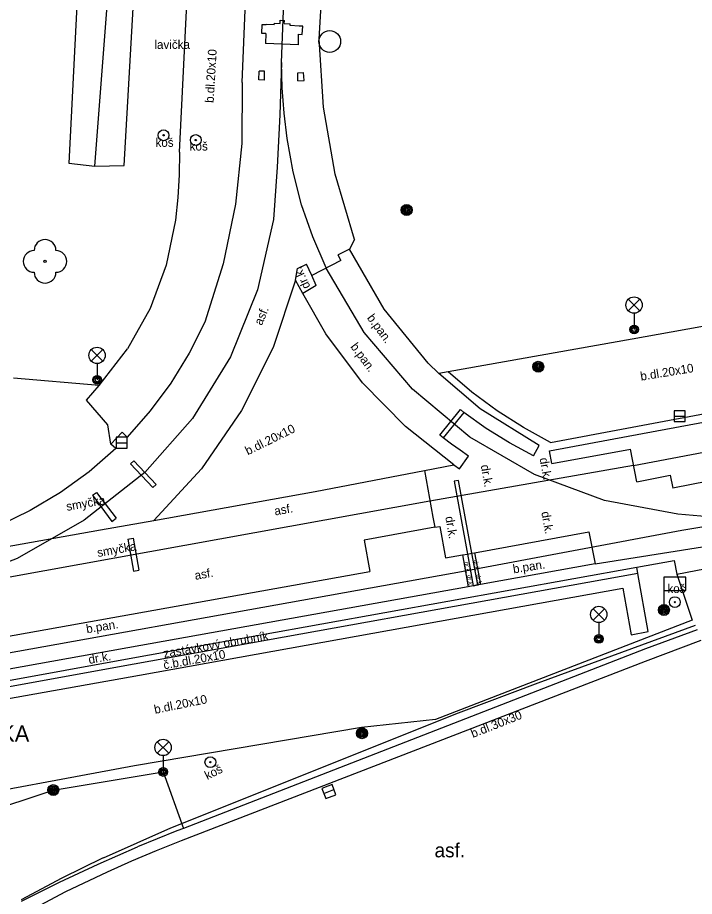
# Model space of a CAD drawing. Extents: x -600309 to -598967, y -1161267 to -1160292.
# Drawn here: x -599204.31 to -599173.24, y -1161199.63 to -1161159.27 of the extents above; entities that cross this region are included whole.
import ezdxf

# ---------------------------------------------------------------- set-up
doc = ezdxf.new("R2010")
doc.units = 0
for name, color, linetype in [('Level 10', 7, 'Continuous'), ('Level 11', 7, 'Continuous'), ('Level 13', 7, 'Continuous'), ('Level 22', 7, 'Continuous'), ('Level 23', 7, 'Continuous'), ('Level 24', 7, 'Continuous'), ('Level 25', 7, 'Continuous'), ('Level 27', 7, 'Continuous'), ('Level 33', 7, 'Continuous'), ('Level 34', 7, 'Continuous'), ('Level 40', 7, 'Continuous'), ('Level 41', 7, 'Continuous'), ('Level 42', 7, 'Continuous'), ('Level 9', 7, 'Continuous')]:
    doc.layers.add(name, color=color, linetype=linetype)

msp = doc.modelspace()

# ---------------------------------------------------------------- linework, layer by layer
at = {"layer": 'Level 10'}
for points in [[(-599194, -1161162.26), (-599193.77, -1161156.68)], [(-599190.46, -1161160.26), (-599190.29, -1161157.14)], [(-599188.85, -1161169.47), (-599189.73, -1161166.47), (-599190.27, -1161163.39), (-599190.46, -1161160.26)], [(-599194, -1161162.26), (-599194.02, -1161165.06), (-599194.31, -1161167.84), (-599194.88, -1161170.59), (-599195.72, -1161173.26)], [(-599188.85, -1161169.47), (-599189.07, -1161169.91)], [(-599185.46, -1161175.14), (-599187.48, -1161172.67), (-599189.07, -1161169.91)], [(-599191.56, -1161171.34), (-599192.58, -1161174.42)], [(-599184.29, -1161179.82), (-599186.5, -1161178.06), (-599188.47, -1161176.05), (-599190.16, -1161173.79), (-599191.22, -1161171.94), (-599191.56, -1161171.34)], [(-599195.72, -1161173.26), (-599196.43, -1161174.69), (-599197.27, -1161176.06), (-599198.22, -1161177.34), (-599199.28, -1161178.54)], [(-599192.58, -1161174.42), (-599194.03, -1161177.32)], [(-599184.98, -1161175.62), (-599185.46, -1161175.14)], [(-599184.55, -1161175.55), (-599184.98, -1161175.62)], [(-599179.84, -1161178.79), (-599181.09, -1161178.1), (-599182.3, -1161177.33), (-599183.46, -1161176.48), (-599184.55, -1161175.55)], [(-599176.35, -1161178.13), (-599166.95, -1161176.37)], [(-599194.03, -1161177.32), (-599195.86, -1161179.99), (-599198.06, -1161182.37)], [(-599179.84, -1161178.79), (-599176.35, -1161178.13)], [(-599199.8, -1161179.06), (-599200.03, -1161178.86), (-599199.51, -1161178.32), (-599199.28, -1161178.54)], [(-599199.8, -1161179.06), (-599201.03, -1161180.13), (-599202.34, -1161181.08), (-599203.73, -1161181.91), (-599205.18, -1161182.61)], [(-599198.06, -1161182.37), (-599190.65, -1161181.04), (-599185.63, -1161180.08), (-599184.29, -1161179.82)], [(-599174.05, -1161184.83), (-599161.67, -1161182.45)], [(-599218.45, -1161192.21), (-599217.5, -1161192.04), (-599199.02, -1161188.68), (-599175.89, -1161184.51), (-599174.17, -1161184.2)], [(-599174.17, -1161184.2), (-599174.05, -1161184.83)], [(-599175.48, -1161188.83), (-599172.93, -1161187.86)], [(-599196.79, -1161197.07), (-599175.48, -1161188.83)], [(-599197.93, -1161197.53), (-599196.79, -1161197.07)], [(-599200.19, -1161198.5), (-599199.06, -1161198), (-599197.93, -1161197.53)], [(-599203.96, -1161200.4), (-599202.09, -1161199.41), (-599200.19, -1161198.5)]]:
    msp.add_lwpolyline(points, dxfattribs=at)
at = {"layer": 'Level 11'}
for points in [[(-599201.4699, -1161156.28), (-599201.96, -1161165.96), (-599200.76, -1161166.1), (-599199.4099, -1161166.07), (-599198.86, -1161156.42)], [(-599196.88, -1161165.46), (-599196.48, -1161157.38)], [(-599193.1, -1161160), (-599193.08, -1161159.59)], [(-599193.08, -1161159.59), (-599192.9, -1161159.59)], [(-599192.53, -1161159.61), (-599192.9, -1161159.59)], [(-599192.53, -1161159.61), (-599192.52, -1161159.53)], [(-599192.52, -1161159.53), (-599192.25, -1161159.54)], [(-599192.52, -1161159.53), (-599192.25, -1161159.54)], [(-599192.25, -1161159.39), (-599192.06, -1161159.4)], [(-599192.25, -1161159.54), (-599192.25, -1161159.39)], [(-599192.07, -1161159.55), (-599192.06, -1161159.4)], [(-599192.07, -1161159.55), (-599191.8, -1161159.56)], [(-599191.8, -1161159.64), (-599191.8, -1161159.56)], [(-599192.92, -1161160), (-599193.1, -1161160)], [(-599192.92, -1161160), (-599192.93, -1161160.47)], [(-599191.39, -1161159.66), (-599191.8, -1161159.64)], [(-599191.42, -1161160.53), (-599191.41, -1161160.04)], [(-599191.41, -1161160.04), (-599191.24, -1161160.05)], [(-599191.22, -1161159.67), (-599191.39, -1161159.66)], [(-599191.24, -1161160.05), (-599191.22, -1161159.67)], [(-599191.42, -1161160.53), (-599192.93, -1161160.47)], [(-599193.24, -1161162.13), (-599193.22, -1161161.73)], [(-599192.97, -1161161.74), (-599193.22, -1161161.73)], [(-599192.98, -1161162.14), (-599192.97, -1161161.74)], [(-599191.45, -1161161.81), (-599191.19, -1161161.79)], [(-599191.44, -1161162.18), (-599191.45, -1161161.81)], [(-599191.15, -1161162.16), (-599191.19, -1161161.79)], [(-599192.98, -1161162.14), (-599193.24, -1161162.13)], [(-599191.44, -1161162.18), (-599191.15, -1161162.16)], [(-599196.88, -1161165.46), (-599196.89, -1161166.5), (-599196.95, -1161167.54), (-599197.06, -1161168.57)], [(-599197.06, -1161168.57), (-599197.49, -1161170.65), (-599198.23, -1161172.64), (-599199.26, -1161174.49)], [(-599189.07, -1161169.91), (-599189.59, -1161170.17)], [(-599189.47, -1161170.43), (-599190.81, -1161171.12)], [(-599189.47, -1161170.43), (-599189.59, -1161170.17)], [(-599191.56, -1161171.34), (-599191.46, -1161170.79)], [(-599191.46, -1161170.79), (-599191.05, -1161170.6)], [(-599190.81, -1161171.12), (-599191.05, -1161170.6)], [(-599190.6, -1161171.58), (-599190.81, -1161171.12)], [(-599190.6, -1161171.58), (-599191.22, -1161171.94)], [(-599164.25, -1161171.92), (-599176.1, -1161174.04)], [(-599176.1, -1161174.04), (-599184.55, -1161175.55)], [(-599200.56, -1161176.17), (-599199.26, -1161174.49)], [(-599180.37, -1161178.93), (-599183.07, -1161177.24), (-599184.98, -1161175.62)], [(-599200.56, -1161176.17), (-599204.49, -1161175.84)], [(-599200.03, -1161178.86), (-599200.17, -1161177.97), (-599201.15, -1161176.85), (-599200.56, -1161176.17)], [(-599176.28, -1161178.5), (-599167.22, -1161176.82)], [(-599180.62, -1161179.4), (-599181.73, -1161178.81), (-599182.8, -1161178.14), (-599183.83, -1161177.41)], [(-599183.61, -1161179.41), (-599184, -1161179.14), (-599184.39, -1161178.86), (-599184.77, -1161178.57)], [(-599179.9, -1161179.17), (-599176.28, -1161178.5)], [(-599180.62, -1161179.4), (-599180.37, -1161178.93)], [(-599184.03, -1161180), (-599183.61, -1161179.41)], [(-599179.79, -1161179.76), (-599179.9, -1161179.17)], [(-599179.79, -1161179.76), (-599176.17, -1161179.09)], [(-599175.88, -1161180.59), (-599176.17, -1161179.09)], [(-599166.12, -1161179.29), (-599174.23, -1161180.88)], [(-599184.29, -1161179.82), (-599184.03, -1161180)], [(-599185.63, -1161180.08), (-599185.25, -1161182.21), (-599185.16, -1161182.68), (-599188.4, -1161183.27)], [(-599175.88, -1161180.59), (-599174.35, -1161180.29)], [(-599174.35, -1161180.29), (-599174.23, -1161180.88)], [(-599200.87, -1161181.21), (-599200.68, -1161181.08)], [(-599200.87, -1161181.21), (-599199.98, -1161182.41)], [(-599200.68, -1161181.08), (-599199.79, -1161182.27)], [(-599204.96, -1161183.59), (-599200.5, -1161182.8), (-599198.06, -1161182.37)], [(-599199.98, -1161182.41), (-599199.79, -1161182.27)], [(-599185.16, -1161182.68), (-599184.93, -1161182.64)], [(-599184.93, -1161182.64), (-599184.67, -1161184.09)], [(-599177.8, -1161184.36), (-599166.39, -1161182.56)], [(-599183.46, -1161183.87), (-599183.33, -1161183.85), (-599178.09, -1161182.89)], [(-599178.09, -1161182.89), (-599177.8, -1161184.36)], [(-599199.25, -1161183.23), (-599199, -1161183.18)], [(-599199.25, -1161183.23), (-599198.99, -1161184.7)], [(-599199, -1161183.18), (-599198.74, -1161184.65)], [(-599188.4, -1161183.27), (-599188.14, -1161184.71)], [(-599183.33, -1161183.85), (-599183.06, -1161185.31)], [(-599184.67, -1161184.09), (-599183.89, -1161183.95), (-599183.66, -1161183.91)], [(-599183.89, -1161183.95), (-599183.63, -1161185.41)], [(-599183.66, -1161183.91), (-599183.46, -1161183.87)], [(-599177.8, -1161184.36), (-599183.06, -1161185.31), (-599183.19, -1161185.33), (-599183.39, -1161185.37), (-599183.63, -1161185.41), (-599199.25, -1161188.22), (-599212.29, -1161190.56)], [(-599198.99, -1161184.7), (-599198.74, -1161184.65)], [(-599175.36, -1161187.47), (-599175.84, -1161184.8), (-599175.89, -1161184.51)], [(-599212.34, -1161189.05), (-599188.14, -1161184.71)], [(-599175.84, -1161184.8), (-599198.96, -1161188.97)], [(-599174.05, -1161184.83), (-599173.34, -1161186.94)], [(-599218.37, -1161192.98), (-599198.72, -1161189.48), (-599176.53, -1161185.48), (-599176.14, -1161187.62), (-599175.36, -1161187.47)], [(-599173.34, -1161186.94), (-599185.13, -1161191.51)], [(-599173.11, -1161187.39), (-599175.48, -1161188.27)], [(-599175.48, -1161188.27), (-599196.7, -1161196.51), (-599197, -1161196.63)], [(-599198.96, -1161188.97), (-599218.43, -1161192.51)], [(-599185.13, -1161191.51), (-599188.53, -1161191.88)], [(-599188.53, -1161191.88), (-599198.95, -1161193.64)], [(-599198.95, -1161193.64), (-599217.35, -1161197.07)], [(-599197, -1161196.63), (-599198.81, -1161197.36)], [(-599204.13, -1161199.85), (-599202.38, -1161198.98), (-599200.61, -1161198.15), (-599198.81, -1161197.36)]]:
    msp.add_lwpolyline(points, dxfattribs=at)
at = {"layer": 'Level 13'}
for points in [[(-599200.76, -1161166.1), (-599200.02, -1161156.33)], [(-599192.2, -1161161.34), (-599192.02, -1161156.96)], [(-599192.2, -1161161.34), (-599192.27, -1161163.74), (-599192.39, -1161166.15), (-599192.57, -1161168.55)], [(-599192.08, -1161163.67), (-599192.17, -1161162.5), (-599192.2, -1161161.34)], [(-599191.94, -1161164.82), (-599192.08, -1161163.67)], [(-599190.76, -1161169.34), (-599191.27, -1161167.87), (-599191.66, -1161166.36), (-599191.94, -1161164.82)], [(-599192.57, -1161168.55), (-599193.29, -1161171.78), (-599194.54, -1161174.86)], [(-599190.14, -1161170.77), (-599190.76, -1161169.34)], [(-599183.55, -1161178.54), (-599186.18, -1161176.34), (-599188.4, -1161173.73), (-599190.14, -1161170.78)], [(-599194.54, -1161174.86), (-599196.28, -1161177.68), (-599198.47, -1161180.17)], [(-599176.03, -1161179.84), (-599166.59, -1161178.05)], [(-599180.58, -1161180.26), (-599183.55, -1161178.54)], [(-599176.03, -1161179.84), (-599185.38, -1161181.48), (-599211.11, -1161186.14), (-599222.22, -1161188.17), (-599231.95, -1161189.91), (-599245.73, -1161192.37), (-599252.16, -1161193.54), (-599253.22, -1161193.73), (-599269.67, -1161197)], [(-599198.47, -1161180.17), (-599201.25, -1161182.36), (-599204.33, -1161184.11), (-599207.64, -1161185.38), (-599211.11, -1161186.14)], [(-599174, -1161182.08), (-599177.37, -1161181.45), (-599180.58, -1161180.26)], [(-599173.82, -1161182.81), (-599169.81, -1161182.14), (-599164.4, -1161181.22)], [(-599170.85, -1161182.2), (-599171.91, -1161182.21), (-599172.95, -1161182.17), (-599174, -1161182.08)], [(-599254.02, -1161197.32), (-599251.59, -1161196.88), (-599245.38, -1161195.76), (-599235.26, -1161193.96), (-599218.74, -1161190.97), (-599212.41, -1161189.82), (-599183.76, -1161184.68), (-599173.82, -1161182.81)]]:
    msp.add_lwpolyline(points, dxfattribs=at)
at = {"layer": 'Level 22'}
msp.add_circle((-599203.05, -1161170.47), 0.05, dxfattribs=at)
for centre, start, end in [((-599203.05, -1161169.97), 0, 180), ((-599203.55, -1161170.47), 90, 270), ((-599202.55, -1161170.47), 270, 90), ((-599203.05, -1161170.97), 180, 0)]:
    msp.add_arc(centre, 0.5, start, end, dxfattribs=at)
at = {"layer": 'Level 23'}
msp.add_lwpolyline([(-599225.61, -1161199.9), (-599222.48, -1161201.33), (-599202.67, -1161194.75), (-599197.63, -1161193.92), (-599196.7, -1161196.51)], dxfattribs=at)
at = {"layer": 'Level 24'}
for points in [[(-599184.92, -1161178.45), (-599183.98, -1161177.28)], [(-599183.98, -1161177.28), (-599183.83, -1161177.41)], [(-599183.83, -1161177.41), (-599184.77, -1161178.57)], [(-599184.77, -1161178.57), (-599184.92, -1161178.45)], [(-599199.12, -1161179.77), (-599198.98, -1161179.63)], [(-599198.1, -1161180.85), (-599199.12, -1161179.77)], [(-599198.98, -1161179.63), (-599197.95, -1161180.71)], [(-599184.07, -1161180.53), (-599184.27, -1161180.56)], [(-599184.27, -1161180.56), (-599183.66, -1161183.91)], [(-599183.46, -1161183.87), (-599184.07, -1161180.53)], [(-599197.95, -1161180.71), (-599198.1, -1161180.85)], [(-599183.66, -1161183.91), (-599183.39, -1161185.37)], [(-599183.39, -1161185.37), (-599183.19, -1161185.33), (-599183.46, -1161183.87)]]:
    msp.add_lwpolyline(points, dxfattribs=at)
at = {"layer": 'Level 25'}
for centre, radius in [((-599197.61, -1161164.68), 0.25), ((-599197.61, -1161164.68), 0.0303), ((-599196.13, -1161164.9), 0.25), ((-599196.13, -1161164.9), 0.0303), ((-599186.45, -1161168.11), 0.25), ((-599186.45, -1161168.11), 0.2), ((-599186.45, -1161168.11), 0.15), ((-599186.45, -1161168.11), 0.1), ((-599186.45, -1161168.11), 0.05), ((-599180.4099, -1161175.31), 0.25), ((-599180.4099, -1161175.31), 0.2), ((-599180.4099, -1161175.31), 0.15), ((-599180.4099, -1161175.31), 0.1), ((-599180.4099, -1161175.31), 0.05), ((-599174.14, -1161186.12), 0.25), ((-599174.64, -1161186.48), 0.25), ((-599174.14, -1161186.12), 0.0303), ((-599174.64, -1161186.48), 0.2), ((-599174.64, -1161186.48), 0.15), ((-599174.64, -1161186.48), 0.1), ((-599174.64, -1161186.48), 0.05), ((-599188.5, -1161192.14), 0.25), ((-599188.5, -1161192.14), 0.2), ((-599188.5, -1161192.14), 0.15), ((-599188.5, -1161192.14), 0.1), ((-599188.5, -1161192.14), 0.05), ((-599195.46, -1161193.47), 0.25), ((-599195.46, -1161193.47), 0.0303), ((-599202.67, -1161194.75), 0.25), ((-599202.67, -1161194.75), 0.2), ((-599202.67, -1161194.75), 0.15), ((-599202.67, -1161194.75), 0.1), ((-599202.67, -1161194.75), 0.05)]:
    msp.add_circle(centre, radius, dxfattribs=at)
at = {"layer": 'Level 27'}
for p, q in [((-599174.17, -1161177.58), (-599173.67, -1161177.58)), ((-599199.78, -1161178.8), (-599199.28, -1161178.8)), ((-599190.2533, -1161194.91), (-599189.7867, -1161194.73))]:
    msp.add_line(p, q, dxfattribs=at)
for points in [[(-599174.17, -1161177.83), (-599173.67, -1161177.83), (-599173.67, -1161177.33), (-599174.17, -1161177.33)], [(-599199.78, -1161179.05), (-599199.28, -1161179.05), (-599199.28, -1161178.55), (-599199.78, -1161178.55)], [(-599190.1633, -1161195.1432), (-599189.6968, -1161194.9633), (-599189.8767, -1161194.4968), (-599190.3432, -1161194.6767)]]:
    msp.add_lwpolyline(points, close=True, dxfattribs=at)
msp.add_circle((-599189.98, -1161160.37), 0.5, dxfattribs=at)
at = {"layer": 'Level 33'}
for p, q in [((-599176.275, -1161172.74), (-599175.745, -1161172.21)), ((-599176.275, -1161172.21), (-599175.745, -1161172.74)), ((-599176.01, -1161172.85), (-599176.01, -1161173.6)), ((-599200.925, -1161175.05), (-599200.395, -1161174.52)), ((-599200.925, -1161174.52), (-599200.395, -1161175.05)), ((-599200.66, -1161175.16), (-599200.66, -1161175.91)), ((-599177.895, -1161186.95), (-599177.365, -1161186.42)), ((-599177.895, -1161186.42), (-599177.365, -1161186.95)), ((-599177.63, -1161187.06), (-599177.63, -1161187.81)), ((-599197.895, -1161193.06), (-599197.365, -1161192.53)), ((-599197.895, -1161192.53), (-599197.365, -1161193.06)), ((-599197.63, -1161193.17), (-599197.63, -1161193.92))]:
    msp.add_line(p, q, dxfattribs=at)
for centre, radius in [((-599176.01, -1161172.475), 0.375), ((-599176.01, -1161173.6), 0.2), ((-599176.01, -1161173.6), 0.1445), ((-599176.01, -1161173.6), 0.0876), ((-599200.66, -1161174.785), 0.375), ((-599200.66, -1161175.91), 0.2), ((-599200.66, -1161175.91), 0.1445), ((-599200.66, -1161175.91), 0.0876), ((-599177.63, -1161186.685), 0.375), ((-599177.63, -1161187.81), 0.2), ((-599177.63, -1161187.81), 0.1445), ((-599177.63, -1161187.81), 0.0876), ((-599197.63, -1161192.795), 0.375), ((-599197.63, -1161193.92), 0.2), ((-599197.63, -1161193.92), 0.1445), ((-599197.63, -1161193.92), 0.0876)]:
    msp.add_circle(centre, radius, dxfattribs=at)
at = {"layer": 'Level 34'}
msp.add_line((-599174.64, -1161185.58), (-599174.64, -1161186.48), dxfattribs=at)
msp.add_lwpolyline([(-599174.64, -1161185.58), (-599173.64, -1161185.58), (-599173.64, -1161184.98), (-599174.64, -1161184.98)], close=True, dxfattribs=at)
at = {"layer": 'Level 9'}
for points in [[(-599184.07, -1161191.2), (-599180.42, -1161189.82), (-599173.19, -1161187.18)], [(-599200.37, -1161197.86), (-599197.28, -1161196.48), (-599184.07, -1161191.2)], [(-599204.13, -1161199.77), (-599202.26, -1161198.78), (-599200.37, -1161197.85)]]:
    msp.add_lwpolyline(points, dxfattribs=at)

# ---------------------------------------------------------------- texts
at = {"layer": 'Level 40'}
for s, height, rotation, p in [('b.dl.20x10', 0.4, 86.68971, (-599195.31, -1161163.2)), ('dr.k.', 0.4, 115, (-599190.86, -1161171.63)), ('asf.', 0.4, 67.17431, (-599193.1, -1161173.44)), ('b.pan.', 0.4, 306.38006, (-599188.29, -1161173.07)), ('b.pan.', 0.4, 306.38006, (-599189.05, -1161174.39)), ('b.dl.20x10', 0.4, 9.32949, (-599175.69, -1161175.95)), ('b.dl.20x10', 0.4, 26.32949, (-599193.74, -1161179.38)), ('dr.k.', 0.4, 280, (-599183.05, -1161179.84)), ('dr.k.', 0.4, 280, (-599180.35, -1161179.52)), ('asf.', 0.4, 10.06865, (-599192.49, -1161182.14)), ('dr.k.', 0.4, 280, (-599184.68, -1161182.21)), ('dr.k.', 0.4, 280, (-599180.27, -1161181.99)), ('dr.k.', 0.2, 280, (-599183.38, -1161184.19)), ('asf.', 0.4, 10.06865, (-599196.15, -1161185.1)), ('dr.k.', 0.2, 280, (-599183.8, -1161184.28)), ('b.pan.', 0.4, 9.08173, (-599181.54, -1161184.8)), ('dr.k.', 0.2, 280, (-599183.68, -1161184.89)), ('dr.k.', 0.2, 280, (-599183.26, -1161184.86)), ('b.pan.', 0.4, 9.08173, (-599201.13, -1161187.55)), ('zastávkový obrubník', 0.4, 9.76639, (-599197.58, -1161188.68)), ('dr.k.', 0.4, 10.29493, (-599201.02, -1161188.96)), ('č.b.dl.20x10', 0.4, 10.33412, (-599197.58, -1161189.21)), ('b.dl.20x10', 0.4, 11.53084, (-599198, -1161191.25)), ('b.dl.30x30', 0.4, 21.50868, (-599183.41, -1161192.36))]:
    msp.add_text(s, height=height, rotation=rotation, dxfattribs=at).set_placement(p)
msp.add_text('asf.', height=0.65, dxfattribs=at).set_placement((-599185.17, -1161197.84))
at = {"layer": 'Level 41'}
msp.add_text('ZASTÁVKA', height=0.75, dxfattribs=at).set_placement((-599209.01, -1161192.53))
at = {"layer": 'Level 42'}
for s, p in [('lavička', (-599198.03, -1161160.71)), ('koš', (-599197.98, -1161165.21)), ('koš', (-599196.41, -1161165.38)), ('koš', (-599174.48, -1161185.7))]:
    msp.add_text(s, height=0.4, dxfattribs=at).set_placement(p)
for s, rotation, p in [('smyčka', 10, (-599202.04, -1161181.93)), ('smyčka', 10, (-599200.62, -1161184.05)), ('koš', 26.80066, (-599195.6, -1161194.29))]:
    msp.add_text(s, height=0.4, rotation=rotation, dxfattribs=at).set_placement(p)

doc.saveas('drawing.dxf')
